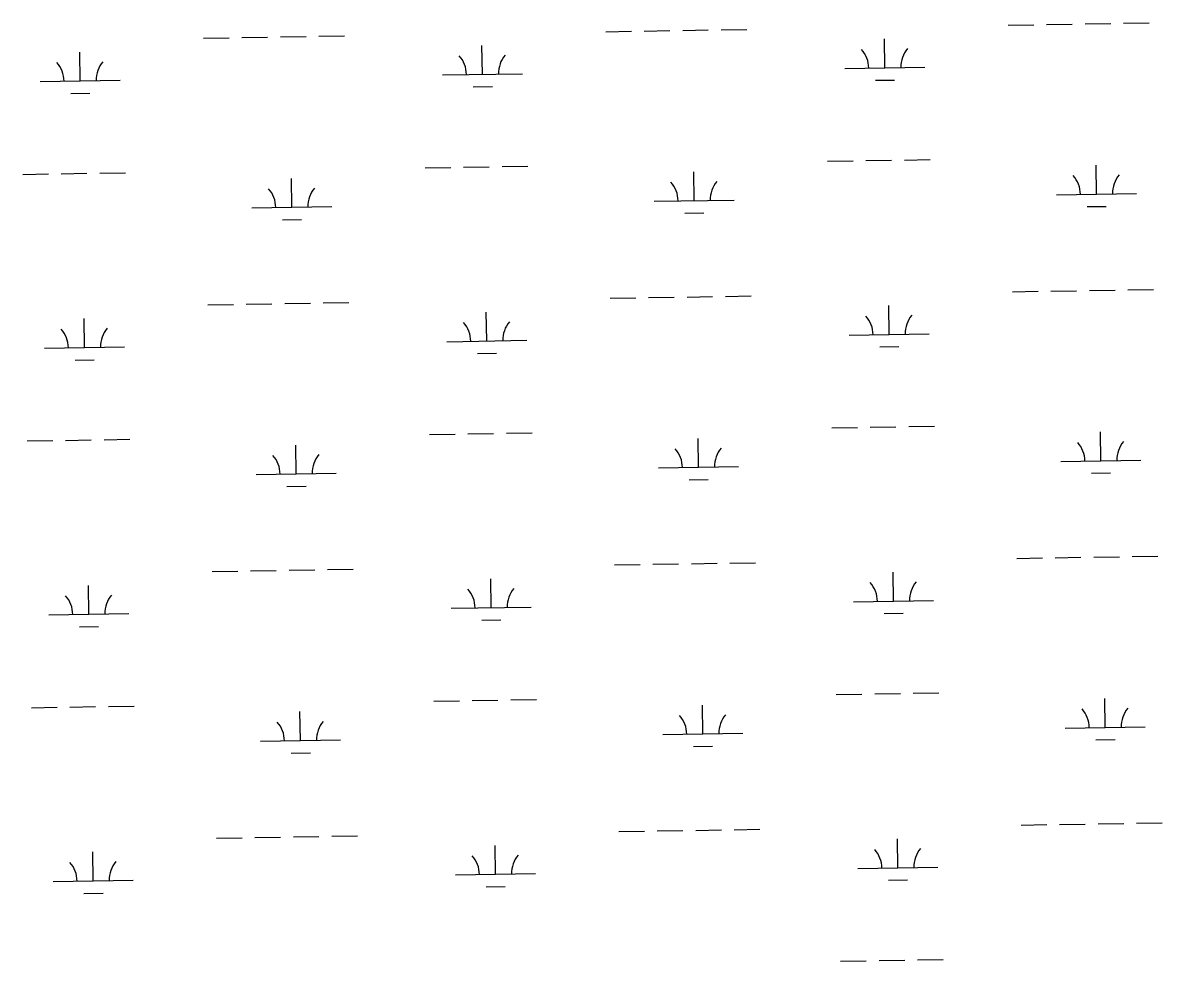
# Model space of a CAD drawing. Extents: x 3855477 to 3893699, y 299188 to 325115.
# Drawn here: x 3886642 to 3888063, y 310040 to 311210 of the extents above; entities that cross this region are included whole.
import ezdxf

# ---------------------------------------------------------------- set-up
doc = ezdxf.new("R2010")
doc.units = 0
doc.layers.add('V-WETL-SWMP', color=7, linetype='Continuous')

msp = doc.modelspace()

# ---------------------------------------------------------------- linework, layer by layer
at = {"layer": 'V-WETL-SWMP'}
for p, q in [((3888014.8, 311209.8), (3888046.8, 311210.3)), ((3887368.9, 311199.2), (3887400.9, 311199.8)), ((3887416.9, 311200), (3887448.9, 311200.5)), ((3887464.9, 311200.8), (3887496.9, 311201.3)), ((3887512.9, 311201.6), (3887544.9, 311202.1)), ((3887870.8, 311207.4), (3887902.8, 311207.9)), ((3887918.8, 311208.2), (3887950.8, 311208.7)), ((3887966.8, 311209), (3887998.8, 311209.5)), ((3886867.1, 311191.1), (3886899.1, 311191.6)), ((3886915.1, 311191.8), (3886947.1, 311192.4)), ((3886963.1, 311192.6), (3886995.1, 311193.2)), ((3887011.1, 311193.4), (3887043.1, 311193.9)), ((3887215.2, 311146), (3887214.6, 311182)), ((3887717, 311154.2), (3887716.5, 311190.2)), ((3886713.4, 311137.8), (3886712.8, 311173.8)), ((3887667, 311153.4), (3887767, 311155)), ((3887165.2, 311145.2), (3887265.2, 311146.8)), ((3887705.3, 311138.5), (3887729.3, 311138.9)), ((3886663.4, 311137), (3886763.4, 311138.6)), ((3887203.5, 311130.4), (3887227.5, 311130.8)), ((3886701.6, 311122.2), (3886725.6, 311122.6)), ((3887741.5, 311039.1), (3887773.5, 311039.6)), ((3887143.7, 311029.4), (3887175.7, 311029.9)), ((3887191.7, 311030.2), (3887223.7, 311030.7)), ((3887239.7, 311030.9), (3887271.7, 311031.5)), ((3887645.5, 311037.6), (3887677.5, 311038.1)), ((3887693.5, 311038.3), (3887725.5, 311038.9)), ((3887981.1, 310996.6), (3887980.5, 311032.6)), ((3886641.8, 311021.2), (3886673.8, 311021.7)), ((3886689.8, 311022), (3886721.8, 311022.5)), ((3886737.8, 311022.8), (3886769.8, 311023.3)), ((3886977.4, 310980.2), (3886976.8, 311016.2)), ((3887479.2, 310988.4), (3887478.7, 311024.4)), ((3887931.1, 310995.8), (3888031.1, 310997.4)), ((3887429.2, 310987.6), (3887529.2, 310989.2)), ((3886927.4, 310979.4), (3887027.4, 310981)), ((3887467.5, 310972.8), (3887491.5, 310973.2)), ((3887969.3, 310981), (3887993.3, 310981.3)), ((3886965.7, 310964.6), (3886989.6, 310965)), ((3887518.3, 310869), (3887550.3, 310869.5)), ((3887876.2, 310874.8), (3887908.2, 310875.3)), ((3887924.2, 310875.6), (3887956.2, 310876.1)), ((3887972.2, 310876.4), (3888004.2, 310876.9)), ((3888020.2, 310877.1), (3888052.2, 310877.7)), ((3886872.5, 310858.4), (3886904.5, 310859)), ((3886920.5, 310859.2), (3886952.5, 310859.7)), ((3886968.5, 310860), (3887000.5, 310860.5)), ((3887016.5, 310860.8), (3887048.5, 310861.3)), ((3887374.4, 310866.6), (3887406.4, 310867.1)), ((3887422.4, 310867.4), (3887454.4, 310867.9)), ((3887470.4, 310868.2), (3887502.3, 310868.7)), ((3887722.5, 310821.5), (3887721.9, 310857.5)), ((3886718.8, 310805.2), (3886718.2, 310841.2)), ((3887220.6, 310813.4), (3887220, 310849.4)), ((3887170.6, 310812.5), (3887270.6, 310814.2)), ((3887672.5, 310820.7), (3887772.5, 310822.3)), ((3886668.8, 310804.4), (3886768.8, 310806)), ((3887208.9, 310797.7), (3887232.9, 310798.1)), ((3887710.7, 310805.9), (3887734.7, 310806.3)), ((3886707, 310789.6), (3886731, 310789.9)), ((3887245.1, 310698.3), (3887277.1, 310698.8)), ((3887650.9, 310704.9), (3887682.9, 310705.4)), ((3887698.9, 310705.7), (3887730.9, 310706.2)), ((3887746.9, 310706.5), (3887778.9, 310707)), ((3887986.5, 310664), (3887985.9, 310699.9)), ((3886647.3, 310688.6), (3886679.3, 310689.1)), ((3886695.3, 310689.4), (3886727.3, 310689.9)), ((3886743.2, 310690.1), (3886775.2, 310690.7)), ((3887149.1, 310696.7), (3887181.1, 310697.3)), ((3887197.1, 310697.5), (3887229.1, 310698)), ((3887484.7, 310655.8), (3887484.1, 310691.8)), ((3886982.8, 310647.6), (3886982.2, 310683.6)), ((3887434.7, 310655), (3887534.7, 310656.6)), ((3887936.5, 310663.1), (3888036.5, 310664.8)), ((3886932.8, 310646.8), (3887032.8, 310648.4)), ((3887974.8, 310648.3), (3887998.7, 310648.7)), ((3886971.1, 310632), (3886995.1, 310632.4)), ((3887472.9, 310640.2), (3887496.9, 310640.5)), ((3887881.6, 310542.2), (3887913.6, 310542.7)), ((3887929.6, 310542.9), (3887961.6, 310543.5)), ((3887977.6, 310543.7), (3888009.6, 310544.2)), ((3888025.6, 310544.5), (3888057.6, 310545)), ((3886973.9, 310527.4), (3887005.9, 310527.9)), ((3887021.9, 310528.2), (3887053.9, 310528.7)), ((3887379.8, 310534), (3887411.8, 310534.5)), ((3887427.8, 310534.8), (3887459.8, 310535.3)), ((3887475.8, 310535.5), (3887507.8, 310536.1)), ((3887523.8, 310536.3), (3887555.8, 310536.8)), ((3886877.9, 310525.8), (3886909.9, 310526.3)), ((3886925.9, 310526.6), (3886957.9, 310527.1)), ((3887226, 310480.7), (3887225.5, 310516.7)), ((3887727.9, 310488.9), (3887727.3, 310524.9)), ((3886724.2, 310472.6), (3886723.6, 310508.5)), ((3887677.9, 310488.1), (3887777.9, 310489.7)), ((3886674.2, 310471.7), (3886774.2, 310473.4)), ((3887176, 310479.9), (3887276, 310481.5)), ((3887716.1, 310473.3), (3887740.1, 310473.7)), ((3886712.5, 310456.9), (3886736.4, 310457.3)), ((3887214.3, 310465.1), (3887238.3, 310465.5)), ((3887656.4, 310372.3), (3887688.4, 310372.8)), ((3887704.4, 310373.1), (3887736.4, 310373.6)), ((3887752.3, 310373.9), (3887784.3, 310374.4)), ((3886700.7, 310356.7), (3886732.7, 310357.2)), ((3886748.7, 310357.5), (3886780.7, 310358)), ((3887154.5, 310364.1), (3887186.5, 310364.6)), ((3887202.5, 310364.9), (3887234.5, 310365.4)), ((3887250.5, 310365.7), (3887282.5, 310366.2)), ((3887490.1, 310323.1), (3887489.5, 310359.1)), ((3887991.9, 310331.3), (3887991.3, 310367.3)), ((3886652.7, 310355.9), (3886684.7, 310356.5)), ((3886988.2, 310315), (3886987.6, 310351)), ((3887941.9, 310330.5), (3888041.9, 310332.1)), ((3886938.2, 310314.2), (3887038.2, 310315.8)), ((3887440.1, 310322.3), (3887540.1, 310324)), ((3887980.2, 310315.7), (3888004.2, 310316.1)), ((3887478.3, 310307.5), (3887502.3, 310307.9)), ((3886976.5, 310299.3), (3887000.5, 310299.7)), ((3887385.2, 310201.4), (3887417.2, 310201.9)), ((3887433.2, 310202.1), (3887465.2, 310202.7)), ((3887481.2, 310202.9), (3887513.2, 310203.4)), ((3887529.2, 310203.7), (3887561.2, 310204.2)), ((3887887, 310209.5), (3887919, 310210)), ((3887935, 310210.3), (3887967, 310210.8)), ((3887983, 310211.1), (3888015, 310211.6)), ((3888031, 310211.9), (3888063, 310212.4)), ((3886883.4, 310193.2), (3886915.4, 310193.7)), ((3886931.4, 310194), (3886963.4, 310194.5)), ((3886979.3, 310194.7), (3887011.3, 310195.3)), ((3887027.3, 310195.5), (3887059.3, 310196)), ((3887733.3, 310156.3), (3887732.7, 310192.3)), ((3886729.6, 310139.9), (3886729, 310175.9)), ((3887231.5, 310148.1), (3887230.9, 310184.1)), ((3887181.5, 310147.3), (3887281.5, 310148.9)), ((3887683.3, 310155.5), (3887783.3, 310157.1)), ((3886679.6, 310139.1), (3886779.6, 310140.7)), ((3887219.7, 310132.5), (3887243.7, 310132.9)), ((3887721.6, 310140.6), (3887745.5, 310141)), ((3886717.9, 310124.3), (3886741.9, 310124.7)), ((3887661.8, 310039.7), (3887693.8, 310040.2)), ((3887709.8, 310040.4), (3887741.8, 310041)), ((3887757.8, 310041.2), (3887789.8, 310041.7))]:
    msp.add_line(p, q, dxfattribs=at)
for centre, start, end in [((3887160, 311145.6), 0.1615, 41.7052), ((3887270.4, 311147.4), 140.1615, 181.7052), ((3887661.8, 311153.7), 0.1615, 41.7052), ((3887772.3, 311155.5), 140.1615, 181.7052), ((3886658.1, 311137.4), 0.1615, 41.7052), ((3886768.6, 311139.2), 140.1615, 181.7052), ((3887424, 310988), 0.1615, 41.7052), ((3887534.5, 310989.8), 140.1615, 181.7052), ((3887925.8, 310996.2), 0.1615, 41.7052), ((3888036.3, 310998), 140.1615, 181.7052), ((3886922.2, 310979.8), 0.1615, 41.7052), ((3887032.6, 310981.6), 140.1615, 181.7052), ((3887667.2, 310821.1), 0.1615, 41.7052), ((3887777.7, 310822.9), 140.1615, 181.7052), ((3886663.5, 310804.8), 0.1615, 41.7052), ((3886774, 310806.6), 140.1615, 181.7052), ((3887165.4, 310812.9), 0.1615, 41.7052), ((3887275.8, 310814.7), 140.1615, 181.7052), ((3887931.3, 310663.5), 0.1615, 41.7052), ((3888041.7, 310665.3), 140.1615, 181.7052), ((3886927.6, 310647.2), 0.1615, 41.7052), ((3887038, 310649), 140.1615, 181.7052), ((3887429.4, 310655.4), 0.1615, 41.7052), ((3887539.9, 310657.2), 140.1615, 181.7052), ((3887170.8, 310480.3), 0.1615, 41.7052), ((3887281.3, 310482.1), 140.1615, 181.7052), ((3887672.6, 310488.5), 0.1615, 41.7052), ((3887783.1, 310490.3), 140.1615, 181.7052), ((3886669, 310472.1), 0.1615, 41.7052), ((3886779.4, 310473.9), 140.1615, 181.7052), ((3887434.8, 310322.7), 0.1615, 41.7052), ((3887545.3, 310324.5), 140.1615, 181.7052), ((3887936.7, 310330.9), 0.1615, 41.7052), ((3888047.1, 310332.7), 140.1615, 181.7052), ((3886933, 310314.5), 0.1615, 41.7052), ((3887043.5, 310316.3), 140.1615, 181.7052), ((3887678.1, 310155.8), 0.1615, 41.7052), ((3887788.5, 310157.6), 140.1615, 181.7052), ((3886674.4, 310139.5), 0.1615, 41.7052), ((3886784.8, 310141.3), 140.1615, 181.7052), ((3887176.2, 310147.7), 0.1615, 41.7052), ((3887286.7, 310149.5), 140.1615, 181.7052)]:
    msp.add_arc(centre, 35.2, start, end, dxfattribs=at)

doc.saveas('drawing.dxf')
